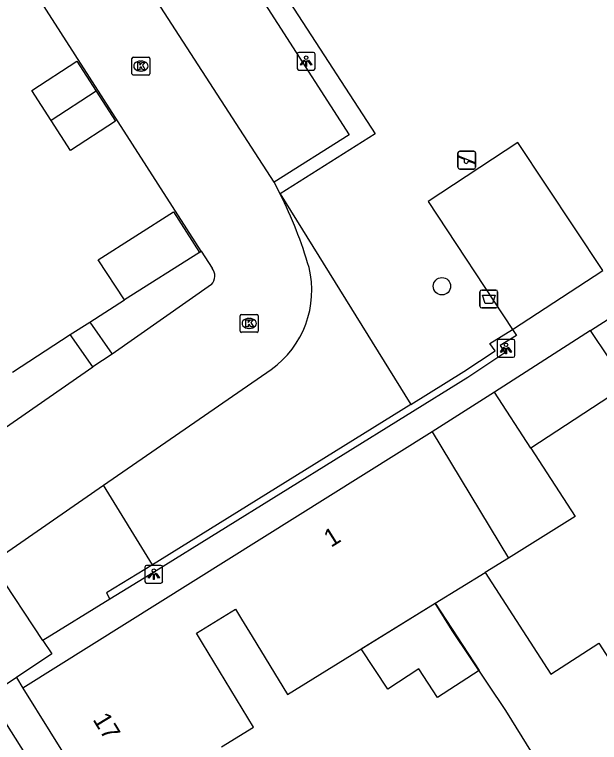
# Model space of a CAD drawing. Extents: x 161801 to 162379, y 382315 to 382832.
# Drawn here: x 162038.67 to 162071.44, y 382596.52 to 382637.32 of the extents above; entities that cross this region are included whole.
import ezdxf

# ---------------------------------------------------------------- set-up
doc = ezdxf.new("R2010")
doc.units = 0
for name, color, linetype in [('IMGEO_Afvalbak', 7, 'Continuous'), ('IMGEO_Boom', 7, 'Continuous'), ('IMGEO_Grasland_overig', 7, 'Continuous'), ('IMGEO_Groenvoorziening', 7, 'Continuous'), ('IMGEO_Haag', 7, 'Continuous'), ('IMGEO_Kolk', 7, 'Continuous'), ('IMGEO_Lichtpunt', 7, 'Continuous'), ('IMGEO_Pand', 7, 'Continuous'), ('IMGEO_Pand_nummerreeks', 7, 'Continuous'), ('IMGEO_Pand_vergunning_verleend', 7, 'Continuous'), ('IMGEO_Parkeervlak_open', 7, 'Continuous'), ('IMGEO_Rijbaan_lokaal_open', 7, 'Continuous'), ('IMGEO_Speelvoorziening', 7, 'Continuous'), ('IMGEO_Voetpad_open', 7, 'Continuous')]:
    doc.layers.add(name, color=color, linetype=linetype)

msp = doc.modelspace()

# ---------------------------------------------------------------- linework, layer by layer
at = {"layer": 'IMGEO_Afvalbak'}
for p, q in [((162064.745, 382620.973), (162064.745, 382621.773)), ((162064.745, 382621.773), (162064.745, 382620.973)), ((162064.845, 382621.873), (162065.635, 382621.873)), ((162065.635, 382621.873), (162064.845, 382621.873)), ((162065.735, 382621.773), (162065.735, 382620.973)), ((162065.735, 382620.973), (162065.735, 382621.773)), ((162065.635, 382620.873), (162064.845, 382620.873)), ((162064.845, 382620.873), (162065.635, 382620.873))]:
    msp.add_line(p, q, dxfattribs=at)
msp.add_lwpolyline([(162064.888, 382621.587), (162065.592, 382621.587), (162065.443, 382621.117), (162065.037, 382621.117), (162064.888, 382621.587)], dxfattribs=at)
for centre, start, end in [((162064.845, 382621.773), 90, 180), ((162064.845, 382621.773), 90, 180), ((162065.635, 382621.773), 0, 90), ((162065.635, 382621.773), 360, 90), ((162064.845, 382620.973), 180, 270), ((162064.845, 382620.973), 180, 270), ((162065.635, 382620.973), 270, 0), ((162065.635, 382620.973), 270, 0)]:
    msp.add_arc(centre, 0.1, start, end, dxfattribs=at)
at = {"layer": 'IMGEO_Boom'}
msp.add_circle((162062.612, 382622.091), 0.489, dxfattribs=at)
at = {"layer": 'IMGEO_Grasland_overig'}
msp.add_lwpolyline([(162049.788, 382644.621), (162058.865, 382630.636), (162053.546, 382627.275)], dxfattribs=at)
at = {"layer": 'IMGEO_Groenvoorziening'}
for points in [[(162053.546, 382627.275), (162060.874, 382615.465)], [(162049.021, 382623.989), (162049.126, 382624.056)], [(162042.883, 382620.082), (162044.823, 382621.326)], [(162038.559, 382617.282), (162041.785, 382619.378)], [(162046.399, 382606.484), (162043.656, 382610.938)]]:
    msp.add_lwpolyline(points, dxfattribs=at)
at = {"layer": 'IMGEO_Haag'}
for points in [[(162060.874, 382615.465), (162063.849, 382617.311), (162065.587, 382618.465), (162065.303, 382618.88), (162066.568, 382619.672)], [(162060.874, 382615.465), (162046.399, 382606.484)], [(162046.399, 382606.484), (162043.821, 382604.897), (162044.009, 382604.543)]]:
    msp.add_lwpolyline(points, dxfattribs=at)
at = {"layer": 'IMGEO_Kolk'}
for p, q in [((162045.243, 382634.002), (162045.243, 382634.854)), ((162045.318, 382634.928), (162046.17, 382634.928)), ((162046.244, 382634.854), (162046.244, 382634.002)), ((162045.731, 382634.708), (162045.756, 382634.708)), ((162045.754, 382634.148), (162045.729, 382634.148)), ((162046.17, 382633.928), (162045.318, 382633.928)), ((162051.312, 382619.581), (162051.312, 382620.433)), ((162051.387, 382620.507), (162052.239, 382620.507)), ((162051.8, 382620.287), (162051.825, 382620.287)), ((162052.313, 382620.433), (162052.313, 382619.581)), ((162051.823, 382619.727), (162051.798, 382619.727)), ((162052.239, 382619.507), (162051.387, 382619.507))]:
    msp.add_line(p, q, dxfattribs=at)
for points in [[(162045.243, 382634.002), (162045.243, 382634.854)], [(162045.318, 382634.928), (162046.17, 382634.928)], [(162046.244, 382634.854), (162046.244, 382634.002)], [(162045.564, 382634.628), (162045.687, 382634.628), (162045.687, 382634.477), (162045.817, 382634.628), (162045.981, 382634.628), (162045.835, 382634.477), (162045.988, 382634.228), (162045.836, 382634.228), (162045.751, 382634.392), (162045.687, 382634.325), (162045.687, 382634.228), (162045.564, 382634.228), (162045.564, 382634.628)], [(162046.17, 382633.928), (162045.318, 382633.928)], [(162051.312, 382619.581), (162051.312, 382620.433)], [(162051.387, 382620.507), (162052.239, 382620.507)], [(162051.633, 382620.207), (162051.756, 382620.207), (162051.756, 382620.056), (162051.886, 382620.207), (162052.05, 382620.207), (162051.904, 382620.056), (162052.057, 382619.807), (162051.905, 382619.807), (162051.82, 382619.971), (162051.756, 382619.904), (162051.756, 382619.807), (162051.633, 382619.807), (162051.633, 382620.207)], [(162052.313, 382620.433), (162052.313, 382619.581)], [(162052.239, 382619.507), (162051.387, 382619.507)]]:
    msp.add_lwpolyline(points, dxfattribs=at)
for centre, start, end in [((162045.32, 382634.852), 91.552, 178.448), ((162045.32, 382634.852), 91.552, 178.448), ((162046.168, 382634.852), 1.552, 88.448), ((162046.168, 382634.852), 1.552, 88.448), ((162045.32, 382634.004), 181.552, 268.448), ((162045.32, 382634.004), 181.552, 268.448), ((162046.168, 382634.004), 271.552, 358.448), ((162046.168, 382634.004), 271.552, 358.448), ((162051.389, 382620.431), 91.552, 178.448), ((162051.389, 382620.431), 91.552, 178.448), ((162052.237, 382620.431), 1.552, 88.448), ((162052.237, 382620.431), 1.552, 88.448), ((162051.389, 382619.583), 181.552, 268.448), ((162051.389, 382619.583), 181.552, 268.448), ((162052.237, 382619.583), 271.552, 358.448), ((162052.237, 382619.583), 271.552, 358.448)]:
    msp.add_arc(centre, 0.0765, start, end, dxfattribs=at)
for centre, major_axis, ratio, start_param, end_param in [((162045.73, 382634.428), (-0.387, 0.002), 0.722429, 4.712389, 7.853982), ((162045.755, 382634.428), (-0.39, 0.002), 0.717154, 1.570796, 4.712389), ((162051.799, 382620.007), (-0.387, 0.002), 0.722429, 4.712389, 7.853982), ((162051.824, 382620.007), (-0.39, 0.002), 0.717154, 1.570796, 4.712389)]:
    msp.add_ellipse(centre, major_axis=major_axis, ratio=ratio, start_param=start_param, end_param=end_param, dxfattribs=at)
at = {"layer": 'IMGEO_Lichtpunt'}
for p, q in [((162054.506, 382635.104), (162054.506, 382634.297)), ((162054.506, 382635.104), (162054.506, 382634.297)), ((162055.408, 382635.199), (162054.6, 382635.199)), ((162055.408, 382635.199), (162054.6, 382635.199)), ((162055.502, 382634.297), (162055.502, 382635.104)), ((162055.502, 382634.297), (162055.502, 382635.104)), ((162054.6, 382634.203), (162055.408, 382634.203)), ((162054.6, 382634.203), (162055.408, 382634.203)), ((162065.707, 382619.011), (162065.707, 382618.204)), ((162065.707, 382619.011), (162065.707, 382618.204)), ((162066.609, 382619.106), (162065.801, 382619.106)), ((162066.609, 382619.106), (162065.801, 382619.106)), ((162066.703, 382618.204), (162066.703, 382619.011)), ((162066.703, 382618.204), (162066.703, 382619.011)), ((162065.801, 382618.11), (162066.609, 382618.11)), ((162065.801, 382618.11), (162066.609, 382618.11)), ((162045.968, 382606.35), (162045.968, 382605.543)), ((162045.968, 382606.35), (162045.968, 382605.543)), ((162046.87, 382606.445), (162046.062, 382606.445)), ((162046.87, 382606.445), (162046.062, 382606.445)), ((162046.964, 382605.543), (162046.964, 382606.35)), ((162046.964, 382605.543), (162046.964, 382606.35)), ((162046.062, 382605.449), (162046.87, 382605.449)), ((162046.062, 382605.449), (162046.87, 382605.449))]:
    msp.add_line(p, q, dxfattribs=at)
for points in [[(162054.88, 382634.768), (162054.919, 382634.74), (162054.731, 382634.478), (162054.693, 382634.505), (162054.88, 382634.768)], [(162054.982, 382634.72), (162055.029, 382634.72), (162055.029, 382634.398), (162054.982, 382634.398), (162054.982, 382634.72)], [(162055.092, 382634.74), (162055.13, 382634.767), (162055.317, 382634.505), (162055.278, 382634.477), (162055.092, 382634.74)], [(162066.081, 382618.675), (162066.12, 382618.647), (162065.932, 382618.385), (162065.894, 382618.412), (162066.081, 382618.675)], [(162066.183, 382618.627), (162066.23, 382618.627), (162066.23, 382618.305), (162066.183, 382618.305), (162066.183, 382618.627)], [(162066.293, 382618.647), (162066.331, 382618.674), (162066.518, 382618.412), (162066.479, 382618.384), (162066.293, 382618.647)], [(162046.342, 382606.014), (162046.381, 382605.986), (162046.193, 382605.724), (162046.155, 382605.751), (162046.342, 382606.014)], [(162046.444, 382605.966), (162046.491, 382605.966), (162046.491, 382605.644), (162046.444, 382605.644), (162046.444, 382605.966)], [(162046.554, 382605.986), (162046.592, 382606.013), (162046.779, 382605.751), (162046.74, 382605.723), (162046.554, 382605.986)]]:
    msp.add_lwpolyline(points, dxfattribs=at)
for centre in [(162055.005, 382634.902), (162066.206, 382618.809), (162046.467, 382606.148)]:
    msp.add_circle(centre, 0.0994, dxfattribs=at)
for centre, start, end in [((162054.6, 382635.104), 90, 180), ((162054.6, 382635.104), 90, 180), ((162055.408, 382635.104), 0, 90), ((162055.408, 382635.104), 0, 90), ((162054.6, 382634.297), 180, 270), ((162054.6, 382634.297), 180, 270), ((162055.408, 382634.297), 270, 0), ((162055.408, 382634.297), 270, 360), ((162065.801, 382619.011), 90, 180), ((162065.801, 382619.011), 90, 180), ((162066.609, 382619.011), 0, 90), ((162066.609, 382619.011), 0, 90), ((162065.801, 382618.204), 180, 270), ((162065.801, 382618.204), 180, 270), ((162066.609, 382618.204), 270, 0), ((162066.609, 382618.204), 270, 360), ((162046.062, 382606.35), 90, 180), ((162046.062, 382606.35), 90, 180), ((162046.87, 382606.35), 0, 90), ((162046.87, 382606.35), 0, 90), ((162046.062, 382605.543), 180, 270), ((162046.062, 382605.543), 180, 270), ((162046.87, 382605.543), 270, 0), ((162046.87, 382605.543), 270, 360)]:
    msp.add_arc(centre, 0.0946, start, end, dxfattribs=at)
at = {"layer": 'IMGEO_Pand'}
for points in [[(162040.715, 382631.378), (162039.631, 382633.064), (162042.153, 382634.71), (162043.237, 382633.023)], [(162043.237, 382633.023), (162044.321, 382631.337), (162041.799, 382629.691), (162040.715, 382631.378)], [(162043.237, 382633.023), (162040.715, 382631.378)], [(162044.823, 382621.326), (162043.353, 382623.574), (162047.566, 382626.266), (162049.021, 382623.989)], [(162049.021, 382623.989), (162044.823, 382621.326)], [(162070.936, 382619.608), (162077.142, 382623.583)], [(162070.936, 382619.608), (162065.551, 382616.158)], [(162072.987, 382616.551), (162070.936, 382619.608)], [(162072.987, 382616.551), (162067.591, 382613.018)], [(162065.551, 382616.158), (162062.059, 382613.922)], [(162067.591, 382613.018), (162065.551, 382616.158)], [(162062.059, 382613.922), (162039.136, 382599.565)], [(162062.059, 382613.922), (162066.335, 382606.856)], [(162067.591, 382613.018), (162070.088, 382609.175), (162066.335, 382606.856)], [(162066.335, 382606.856), (162065.036, 382606.054)], [(162062.232, 382604.321), (162065.036, 382606.054)], [(162065.036, 382606.054), (162065.992, 382604.57), (162068.712, 382600.348), (162071.402, 382602.082), (162076.727, 382593.822), (162079.228, 382589.942), (162079.436, 382589.619)], [(162050.255, 382596.28), (162052.062, 382597.379), (162049.193, 382602.091), (162048.853, 382602.65), (162051.048, 382603.986), (162051.388, 382603.427), (162051.973, 382602.466), (162053.958, 382599.207), (162062.232, 382604.321)], [(162074.18, 382585.997), (162070.512, 382591.487), (162068.266, 382594.971), (162066.2, 382598.307), (162063.19, 382602.79), (162062.232, 382604.321)], [(162039.136, 382599.565), (162043.668, 382592.27)]]:
    msp.add_lwpolyline(points, dxfattribs=at)
at = {"layer": 'IMGEO_Pand_vergunning_verleend'}
msp.add_lwpolyline([(162058.095, 382601.764), (162062.232, 382604.321), (162064.695, 382600.549), (162062.369, 382599.03), (162061.319, 382600.638), (162059.575, 382599.499), (162058.095, 382601.764)], dxfattribs=at)
at = {"layer": 'IMGEO_Parkeervlak_open'}
for points in [[(162045.145, 382640.409), (162049.39, 382643.077), (162057.419, 382630.57), (162053.217, 382627.917)], [(162040.256, 382602.231), (162037.592, 382606.239)]]:
    msp.add_lwpolyline(points, dxfattribs=at)
at = {"layer": 'IMGEO_Rijbaan_lokaal_open'}
for points in [[(162049.126, 382624.056), (162037.386, 382642.326), (162037.221, 382642.838)], [(162053.217, 382627.917), (162045.145, 382640.409)], [(162053.546, 382627.275), (162053.217, 382627.917)], [(162049.126, 382624.056), (162049.733, 382623.111)], [(162049.701, 382622.186), (162044.13, 382618.279)], [(162044.13, 382618.279), (162043.048, 382617.569)], [(162030.121, 382608.598), (162043.048, 382617.569)], [(162043.656, 382610.938), (162053.05, 382617.428)], [(162037.592, 382606.239), (162037.36, 382606.588), (162043.656, 382610.938)]]:
    msp.add_lwpolyline(points, dxfattribs=at)
for centre, radius, start, end in [((162030.466, 382615.844), 25.756, 16.4598, 26.3473), ((162049.167, 382622.668), 0.719, 317.9666, 38.0707), ((162049.869, 382621.855), 5.451, 305.7003, 13.6587)]:
    msp.add_arc(centre, radius, start, end, dxfattribs=at)
at = {"layer": 'IMGEO_Speelvoorziening'}
for p, q in [((162063.508, 382628.759), (162063.508, 382629.559)), ((162063.508, 382629.559), (162063.508, 382628.759)), ((162063.608, 382629.659), (162064.398, 382629.659)), ((162064.398, 382629.659), (162063.608, 382629.659)), ((162064.498, 382629.559), (162064.498, 382628.759)), ((162064.498, 382628.759), (162064.498, 382629.559)), ((162063.891, 382629.187), (162063.552, 382629.324)), ((162063.577, 382629.384), (162064.453, 382629.031)), ((162064.429, 382628.971), (162064.089, 382629.108)), ((162064.398, 382628.659), (162063.608, 382628.659)), ((162063.608, 382628.659), (162064.398, 382628.659))]:
    msp.add_line(p, q, dxfattribs=at)
for centre, radius, start, end in [((162063.608, 382629.559), 0.1, 90, 180), ((162063.608, 382629.559), 0.1, 90, 180), ((162064.398, 382629.559), 0.1, 0, 90), ((162064.398, 382629.559), 0.1, 360, 90), ((162063.565, 382629.354), 0.0327, 68.078, 248.078), ((162063.97, 382629.097), 0.12, 130.9928, 5.1632), ((162063.608, 382628.759), 0.1, 180, 270), ((162063.608, 382628.759), 0.1, 180, 270), ((162064.398, 382628.759), 0.1, 270, 0), ((162064.398, 382628.759), 0.1, 270, 0), ((162064.441, 382629.001), 0.0327, 248.078, 68.078)]:
    msp.add_arc(centre, radius, start, end, dxfattribs=at)
at = {"layer": 'IMGEO_Voetpad_open'}
for points in [[(162071.632, 382622.978), (162066.874, 382630.15), (162061.847, 382626.837), (162066.568, 382619.672)], [(162066.568, 382619.672), (162071.632, 382622.978)], [(162041.785, 382619.378), (162042.883, 382620.082)], [(162042.883, 382620.082), (162044.13, 382618.279)], [(162043.048, 382617.569), (162041.785, 382619.378)], [(162066.568, 382619.672), (162066.788, 382619.337), (162065.868, 382618.762), (162066.146, 382618.357), (162064.065, 382616.974), (162046.608, 382606.144), (162044.009, 382604.543)], [(162044.009, 382604.543), (162040.256, 382602.231)], [(162038.772, 382600.151), (162036.447, 382598.59), (162033.228, 382603.543)], [(162040.256, 382602.231), (162040.754, 382601.482), (162038.772, 382600.151)], [(162038.772, 382600.151), (162039.136, 382599.565)], [(162038.157, 382597.611), (162040.104, 382594.528)]]:
    msp.add_lwpolyline(points, dxfattribs=at)

# ---------------------------------------------------------------- texts
at = {"layer": 'IMGEO_Pand_nummerreeks'}
for s, rotation, p in [('1', 32.057, (162056.397, 382607.426)), ('17', 301.3291, (162043.021, 382597.807))]:
    msp.add_text(s, height=1, rotation=rotation, dxfattribs=at).set_placement(p)

doc.saveas('drawing.dxf')
